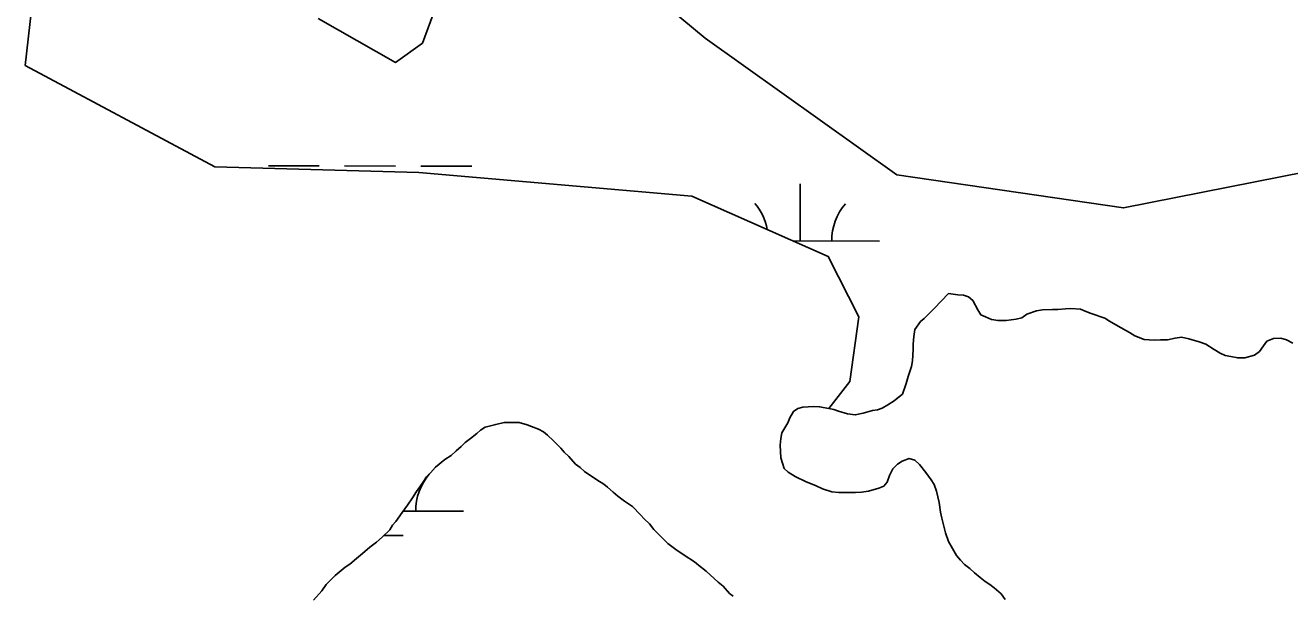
# Model space of a CAD drawing. Extents: x 3161514 to 3199414, y 831166 to 856601.
# Drawn here: x 3193802 to 3194598, y 848033 to 848392 of the extents above; entities that cross this region are included whole.
import ezdxf

# ---------------------------------------------------------------- set-up
doc = ezdxf.new("R2010")
doc.units = 0
for name, color, linetype in [('V-SITE-VEGE', 7, 'Continuous'), ('V-TOPO-SHOR', 7, 'Continuous'), ('V-WETL-SWMP', 7, 'Continuous')]:
    doc.layers.add(name, color=color, linetype=linetype)

msp = doc.modelspace()

# ---------------------------------------------------------------- linework, layer by layer
at = {"layer": 'V-SITE-VEGE'}
for points in [[(3194600.06, 848191.85), (3194596.09, 848193.94), (3194592.39, 848194.98), (3194587.9, 848194.95), (3194583.68, 848193.08), (3194581.59, 848190.16), (3194578.97, 848186.72), (3194575.82, 848184.33), (3194569.75, 848182.71), (3194565.27, 848182.68), (3194561.04, 848183.45), (3194557.34, 848184.22), (3194554.16, 848185.52), (3194550.45, 848187.88), (3194545.15, 848191.28), (3194540.92, 848192.84), (3194534.58, 848194.65), (3194529.82, 848195.68), (3194525.86, 848195.13), (3194521.12, 848194.05), (3194516.63, 848194.02), (3194512.67, 848193.74), (3194506.33, 848194.23), (3194500.51, 848196.57), (3194497.07, 848198.66), (3194489.92, 848202.58), (3194484.62, 848205.72), (3194481.7, 848207.55), (3194472.98, 848210.67), (3194469.27, 848211.97), (3194466.36, 848213.27), (3194460.29, 848213.77), (3194456.86, 848213.48), (3194452.1, 848213.19), (3194448.67, 848213.17), (3194442.34, 848212.88), (3194438.65, 848212.33), (3194432.59, 848210.18), (3194429.43, 848207.79), (3194425.74, 848206.97), (3194419.41, 848206.15), (3194414.39, 848206.11), (3194410.17, 848206.88), (3194406.46, 848208.45), (3194403.55, 848209.75), (3194401.68, 848212.91), (3194398.48, 848218.7), (3194395.83, 848221.06), (3194392.66, 848222.1), (3194388.96, 848222.34), (3194383.15, 848223.1), (3194374.23, 848213.81), (3194370.81, 848210.36), (3194367.93, 848207.44), (3194365.56, 848205.58), (3194361.89, 848200.54), (3194361.39, 848196.05)], [(3194361.39, 848196.05), (3194360.89, 848191.3), (3194360.91, 848187.86), (3194360.66, 848184.43), (3194360.42, 848180.73), (3194359.91, 848177.3), (3194357.83, 848170.95), (3194356.54, 848166.46), (3194354.2, 848159.84), (3194348.95, 848155.59), (3194345, 848153.19), (3194341.32, 848151.06), (3194338.42, 848149.99), (3194335.25, 848149.44), (3194329.45, 848147.82), (3194324.44, 848146.74), (3194319.69, 848147.5), (3194313.87, 848149.06), (3194310.96, 848150.09), (3194307.79, 848150.87), (3194301.98, 848151.89), (3194298.28, 848152.14), (3194291.42, 848151.57), (3194288.26, 848150.76), (3194285.63, 848148.9), (3194283.27, 848144.93), (3194281.97, 848141.75), (3194278.31, 848135.39), (3194277.54, 848131.96), (3194277.3, 848127.73), (3194277.61, 848119.81), (3194279.76, 848112.96), (3194282.15, 848110.6), (3194286.65, 848107.98), (3194293.53, 848104.59), (3194299.35, 848102.25), (3194303.85, 848100.16), (3194309.67, 848098.35), (3194314.16, 848097.84), (3194324.72, 848097.9), (3194328.41, 848098.19), (3194332.9, 848098.74), (3194339.23, 848100.62), (3194342.39, 848101.96), (3194344.48, 848104.35), (3194346.04, 848108.58), (3194348.13, 848112.82), (3194351.02, 848115.74), (3194353.91, 848117.6), (3194358.39, 848119.21), (3194362.09, 848118.18), (3194365.01, 848115.55), (3194369, 848110.56), (3194372.19, 848105.83), (3194374.06, 848102.93), (3194375.67, 848098.72), (3194377.29, 848091.6), (3194378.12, 848085.53), (3194378.93, 848081.84), (3194379.74, 848078.41), (3194381.36, 848072.61), (3194383.24, 848067.08), (3194388.3, 848058.14), (3194390.7, 848055.24), (3194393.35, 848052.62), (3194396.53, 848050), (3194399.45, 848047.37), (3194403.16, 848044.49), (3194406.35, 848041.87), (3194409.26, 848040.04), (3194411.91, 848037.94), (3194416.42, 848034.01), (3194418.82, 848030.59)]]:
    msp.add_lwpolyline(points, dxfattribs=at)
at = {"layer": 'V-TOPO-SHOR'}
for points in [[(3194307.79, 848150.87), (3194310.96, 848150.09), (3194313.87, 848149.06), (3194319.69, 848147.5), (3194324.44, 848146.74), (3194329.45, 848147.82), (3194335.25, 848149.44), (3194338.42, 848149.99), (3194341.32, 848151.06), (3194345, 848153.19), (3194348.95, 848155.59), (3194351.57, 848157.72), (3194354.2, 848159.84), (3194356.54, 848166.46), (3194357.83, 848170.95), (3194359.91, 848177.3), (3194360.42, 848180.73), (3194360.66, 848184.43), (3194360.91, 848187.86), (3194360.89, 848191.3), (3194361.39, 848196.05), (3194361.89, 848200.54), (3194365.56, 848205.58), (3194367.93, 848207.44), (3194370.81, 848210.36), (3194374.23, 848213.81), (3194383.15, 848223.1)], [(3194383.15, 848223.1), (3194388.96, 848222.34), (3194392.66, 848222.1), (3194395.83, 848221.06), (3194398.48, 848218.7), (3194401.68, 848212.91), (3194403.55, 848209.75), (3194406.46, 848208.45), (3194410.17, 848206.88), (3194414.39, 848206.12), (3194419.41, 848206.15), (3194425.74, 848206.97), (3194429.43, 848207.79), (3194432.59, 848210.18), (3194438.65, 848212.33), (3194442.34, 848212.88), (3194448.67, 848213.17), (3194452.1, 848213.19), (3194456.86, 848213.48), (3194460.29, 848213.77), (3194466.36, 848213.27), (3194469.27, 848211.97), (3194472.98, 848210.67), (3194481.7, 848207.55), (3194484.62, 848205.72), (3194489.92, 848202.58), (3194497.07, 848198.66), (3194500.51, 848196.57), (3194506.33, 848194.23), (3194512.67, 848193.74), (3194516.63, 848194.02), (3194521.12, 848194.05), (3194525.86, 848195.13), (3194529.82, 848195.68), (3194534.58, 848194.65), (3194540.92, 848192.84), (3194545.15, 848191.28), (3194550.45, 848187.88), (3194554.16, 848185.52), (3194557.34, 848184.22), (3194561.04, 848183.45), (3194565.27, 848182.68), (3194569.75, 848182.71), (3194575.82, 848184.33), (3194578.97, 848186.72), (3194581.59, 848190.16), (3194583.69, 848193.08), (3194587.9, 848194.95), (3194592.39, 848194.98), (3194596.09, 848193.94), (3194600.06, 848191.85)], [(3194418.82, 848030.59), (3194416.42, 848034.01), (3194411.91, 848037.94), (3194409.26, 848040.04), (3194406.35, 848041.87), (3194403.16, 848044.49), (3194399.45, 848047.37), (3194396.53, 848050), (3194393.35, 848052.62), (3194390.7, 848055.24), (3194388.3, 848058.14), (3194383.24, 848067.08), (3194381.36, 848072.61), (3194379.74, 848078.41), (3194378.93, 848081.84), (3194378.12, 848085.53), (3194377.29, 848091.6), (3194375.67, 848098.72), (3194374.06, 848102.93), (3194372.19, 848105.83), (3194369, 848110.56), (3194365.01, 848115.55), (3194362.09, 848118.18), (3194358.39, 848119.21), (3194353.91, 848117.6), (3194351.02, 848115.74), (3194348.13, 848112.82), (3194346.04, 848108.58), (3194344.48, 848104.35), (3194342.39, 848101.96), (3194339.23, 848100.62), (3194332.9, 848098.74), (3194328.41, 848098.19), (3194324.72, 848097.9), (3194319.18, 848097.87), (3194314.16, 848097.84), (3194309.67, 848098.35), (3194303.85, 848100.16), (3194299.35, 848102.25), (3194293.53, 848104.59), (3194286.65, 848107.98), (3194282.15, 848110.6), (3194279.76, 848112.96), (3194277.61, 848119.81), (3194277.3, 848127.73), (3194277.54, 848131.96), (3194278.31, 848135.39), (3194281.97, 848141.75), (3194283.27, 848144.92), (3194285.63, 848148.9), (3194288.26, 848150.76), (3194291.42, 848151.57), (3194298.28, 848152.14), (3194301.98, 848151.89), (3194307.79, 848150.87)]]:
    msp.add_lwpolyline(points, dxfattribs=at)
at = {"layer": 'V-WETL-SWMP'}
for p, q in [((3193954.98, 848303.65), (3193986.98, 848303.56)), ((3194002.98, 848303.52), (3194034.98, 848303.43)), ((3194050.98, 848303.39), (3194082.98, 848303.3)), ((3194289.69, 848256.3), (3194289.79, 848292.3)), ((3194285.22, 848256.31), (3194339.69, 848256.16)), ((3194039.74, 848086.17), (3194077.79, 848086.07)), ((3194027.58, 848070.77), (3194039.75, 848070.74))]:
    msp.add_line(p, q, dxfattribs=at)
for points in [[(3193812.5, 848460.95), (3193801.92, 848366.78), (3193921.23, 848302.95), (3194049.72, 848299.43), (3194221.63, 848284.53), (3194307.49, 848246.41), (3194326.74, 848208.45), (3194321.15, 848167.71), (3194307.79, 848150.87), (3194310.96, 848150.09), (3194313.87, 848149.06), (3194319.69, 848147.5), (3194324.45, 848146.74), (3194329.45, 848147.82), (3194335.25, 848149.44), (3194338.42, 848149.99), (3194341.32, 848151.06), (3194345, 848153.19), (3194348.95, 848155.59), (3194354.2, 848159.84), (3194356.54, 848166.46), (3194357.83, 848170.95), (3194359.91, 848177.3), (3194360.42, 848180.73), (3194360.66, 848184.43), (3194360.91, 848187.86), (3194360.89, 848191.3), (3194361.39, 848196.05), (3194361.89, 848200.54), (3194365.56, 848205.58), (3194367.93, 848207.44), (3194374.22, 848213.81), (3194383.15, 848223.1), (3194388.96, 848222.34), (3194392.66, 848222.1), (3194395.83, 848221.06), (3194398.48, 848218.7), (3194401.69, 848212.91), (3194403.55, 848209.75), (3194406.46, 848208.45), (3194410.17, 848206.89), (3194414.39, 848206.12), (3194419.41, 848206.15), (3194425.74, 848206.97), (3194429.43, 848207.79), (3194432.59, 848210.18)], [(3194074.83, 848442.85), (3194051.91, 848380.86), (3194035.06, 848368.61), (3193986.27, 848396.36)], [(3194733.33, 848393.11), (3194658.19, 848309.69), (3194493.42, 848277.05), (3194350.56, 848297.93), (3194230.07, 848383.97), (3194157.83, 848443.84)], [(3194432.59, 848210.18), (3194438.65, 848212.33), (3194442.34, 848212.87), (3194448.67, 848213.17), (3194452.1, 848213.19), (3194456.85, 848213.48), (3194460.29, 848213.77), (3194466.36, 848213.27), (3194469.27, 848211.97), (3194472.98, 848210.67), (3194481.7, 848207.55), (3194484.62, 848205.72), (3194489.92, 848202.58), (3194497.07, 848198.66), (3194500.51, 848196.57), (3194506.33, 848194.23), (3194512.67, 848193.74), (3194516.63, 848194.02), (3194521.12, 848194.05), (3194525.86, 848195.13), (3194529.82, 848195.68), (3194534.58, 848194.65), (3194540.92, 848192.84), (3194545.15, 848191.28), (3194550.45, 848187.88), (3194554.16, 848185.52), (3194557.34, 848184.22), (3194561.04, 848183.45), (3194565.27, 848182.68), (3194569.75, 848182.71), (3194575.82, 848184.33), (3194578.97, 848186.72), (3194581.59, 848190.17), (3194583.69, 848193.08), (3194587.9, 848194.95), (3194592.39, 848194.98), (3194596.09, 848193.94), (3194600.06, 848191.85)], [(3193983.35, 848030.03), (3193988.61, 848036.06), (3193991.42, 848039.96), (3193994.57, 848043.15), (3193997.03, 848045.63), (3194003.35, 848050.96), (3194006.17, 848052.74), (3194010.38, 848056.3), (3194014.25, 848059.49), (3194018.81, 848063.4), (3194023.03, 848066.6), (3194026.54, 848069.8), (3194031.45, 848074.42), (3194033.2, 848077.25), (3194035.31, 848079.73), (3194039.16, 848085.4), (3194042.66, 848090.01), (3194045.81, 848094.61), (3194048.26, 848098.51), (3194051.76, 848103.47), (3194054.56, 848107.72), (3194057.02, 848110.2), (3194060.17, 848113.75), (3194066.14, 848118.72), (3194070.01, 848121.22), (3194073.17, 848124.06), (3194076.33, 848126.9), (3194078.79, 848129.38), (3194082.3, 848131.87), (3194086.17, 848135.07), (3194088.62, 848137.2), (3194091.44, 848138.98), (3194098.13, 848140.79), (3194103.42, 848141.88), (3194106.6, 848141.89), (3194112.95, 848141.93), (3194117.9, 848140.55), (3194120.73, 848139.5), (3194124.97, 848137.76), (3194128.16, 848136.02), (3194130.64, 848133.91), (3194134.54, 848130.41), (3194139.16, 848125.84), (3194141.29, 848123.38), (3194144.13, 848120.58), (3194148.39, 848115.66), (3194151.23, 848113.56), (3194154.06, 848111.1), (3194161.86, 848105.85), (3194166.11, 848103.06), (3194168.59, 848101.3), (3194172.13, 848098.15), (3194174.97, 848095.69), (3194179.23, 848092.54), (3194184.19, 848089.04), (3194189.16, 848083.78), (3194191.64, 848081.32), (3194194.83, 848078.16), (3194197.68, 848074.65), (3194203, 848069.38), (3194206.55, 848065.87), (3194211.51, 848062.02), (3194216.83, 848058.52), (3194223.2, 848054.32), (3194225.69, 848052.22), (3194230.65, 848048.36), (3194238.1, 848041.35), (3194241.29, 848038.9), (3194245.2, 848034.33), (3194247.68, 848032.58)]]:
    msp.add_lwpolyline(points, dxfattribs=at)
for centre, start, end in [((3194234.45, 848256.92), 10.70656, 40.61354), ((3194344.94, 848256.62), 139.06988, 180.61354), ((3194083.03, 848086.53), 139.59226, 180.61354)]:
    msp.add_arc(centre, 35.25, start, end, dxfattribs=at)

doc.saveas('drawing.dxf')
